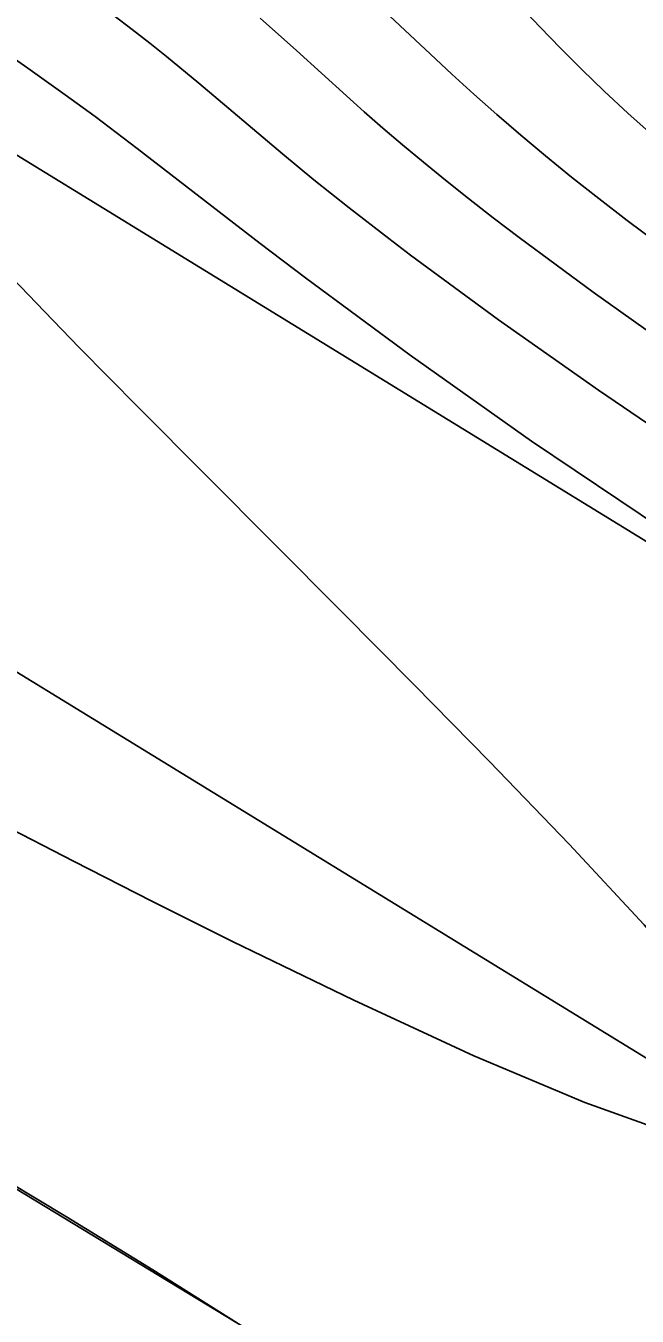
# Model space of a CAD drawing. Extents: x 2356077 to 2359823, y 225951 to 227822.
# Drawn here: x 2357520.87 to 2357536.02, y 226739.21 to 226771.19 of the extents above; entities that cross this region are included whole.
import ezdxf

# ---------------------------------------------------------------- set-up
doc = ezdxf.new("R2010")
doc.units = 0
for name, color, linetype in [('DTM Contours Major', 7, 'Continuous'), ('DTM Contours Minor', 7, 'Continuous'), ('Exist DTM Crownline', 7, 'Continuous'), ('Exist Roads EOP', 7, 'Continuous')]:
    doc.layers.add(name, color=color, linetype=linetype)

msp = doc.modelspace()

# ---------------------------------------------------------------- linework, layer by layer
at = {"layer": 'DTM Contours Major'}
msp.add_lwpolyline([(2357526.67, 226771.387), (2357527.571, 226770.578), (2357528.811, 226769.457), (2357529.253, 226769.064), (2357529.717, 226768.66), (2357530.204, 226768.244), (2357530.719, 226767.815), (2357531.263, 226767.371), (2357531.838, 226766.912), (2357532.447, 226766.436), (2357533.092, 226765.943), (2357534.924, 226764.59), (2357536.927, 226763.173)], dxfattribs=at)
at = {"layer": 'DTM Contours Minor'}
for points in [[(2357532.175, 226772.678), (2357533.608, 226771.164), (2357534.114, 226770.639), (2357534.643, 226770.109), (2357535.198, 226769.572), (2357535.781, 226769.032), (2357536.39, 226768.49)], [(2357528.87, 226772.394), (2357530.893, 226770.488), (2357531.423, 226769.996), (2357531.971, 226769.499), (2357532.539, 226768.996), (2357533.131, 226768.486), (2357533.747, 226767.969), (2357534.391, 226767.444), (2357535.064, 226766.91), (2357535.768, 226766.366), (2357537.22, 226765.286)], [(2357523.049, 226771.447), (2357523.504, 226771.101), (2357523.937, 226770.763), (2357524.353, 226770.431), (2357525.157, 226769.769), (2357527.226, 226768.02), (2357528.005, 226767.38), (2357528.879, 226766.682), (2357529.863, 226765.918), (2357530.401, 226765.51), (2357532.582, 226763.904), (2357535.056, 226762.158), (2357537.694, 226760.372)], [(2357519.881, 226770.861), (2357520.916, 226770.143), (2357521.845, 226769.482), (2357522.585, 226768.942), (2357523.628, 226768.156), (2357526.677, 226765.798), (2357527.798, 226764.947), (2357530.388, 226763.032), (2357533.394, 226760.901), (2357536.645, 226758.715)], [(2357519.728, 226765.773), (2357521.326, 226764.11), (2357522.188, 226763.223), (2357523.658, 226761.729), (2357528.683, 226756.685), (2357530.5, 226754.851), (2357532.356, 226752.958), (2357534.333, 226750.909), (2357536.192, 226748.91), (2357537.795, 226747.066), (2357539.002, 226745.481), (2357539.672, 226744.259), (2357539.665, 226743.505), (2357538.76, 226743.297), (2357537.045, 226743.67), (2357534.715, 226744.5), (2357531.965, 226745.664), (2357528.992, 226747.038), (2357525.99, 226748.498), (2357523.992, 226749.498), (2357522.063, 226750.479), (2357516.584, 226753.304)], [(2357526.11, 226739.034), (2357524.015, 226740.353), (2357521.878, 226741.666), (2357519.731, 226742.955)]]:
    msp.add_lwpolyline(points, dxfattribs=at)
at = {"layer": 'Exist DTM Crownline'}
msp.add_lwpolyline([(2357542.756, 226741.609), (2357459.889, 226792.427), (2357374.177, 226844.74), (2357291.426, 226895.083), (2357208.118, 226946.275), (2357125.882, 226996.539), (2357045.017, 227045.595), (2356966.337, 227093.498), (2356883.413, 227143.712), (2356799.704, 227194.618), (2356722.637, 227241.528), (2356636.765, 227293.74), (2356553.053, 227344.465), (2356470.397, 227394.758), (2356383.201, 227447.638), (2356299.889, 227498.478), (2356223.248, 227545.375)], dxfattribs=at)
at = {"layer": 'Exist Roads EOP'}
for points in [[(2357548.158, 226751.097), (2357465.654, 226801.744), (2357379.741, 226854.27), (2357296.317, 226905.048), (2357214.489, 226955.136), (2357131.706, 227005.719), (2357050.471, 227054.837), (2356971.347, 227103.361), (2356888.766, 227153.021), (2356805.008, 227204.071), (2356729.232, 227250.322), (2356641.873, 227303.321), (2356558.204, 227353.943), (2356475.441, 227404.348), (2356389.192, 227456.864), (2356305.906, 227507.596), (2356229.771, 227554.142)], [(2357548.158, 226751.097), (2357551.518, 226748.955), (2357539.932, 226730.044), (2357536.732, 226732.588), (2357457.094, 226780.918), (2357368.575, 226834.971), (2357285.95, 226885.112), (2357202.56, 226936.462), (2357119.743, 226986.718), (2357040.047, 227034.838), (2356959.55, 227083.993), (2356876.77, 227134.388), (2356794.33, 227184.148), (2356716.529, 227232.438), (2356632.17, 227283.448), (2356547.589, 227334.799), (2356465.16, 227384.805), (2356376.528, 227438.798), (2356293.908, 227488.913), (2356217.843, 227535.566)]]:
    msp.add_lwpolyline(points, dxfattribs=at)

doc.saveas('drawing.dxf')
